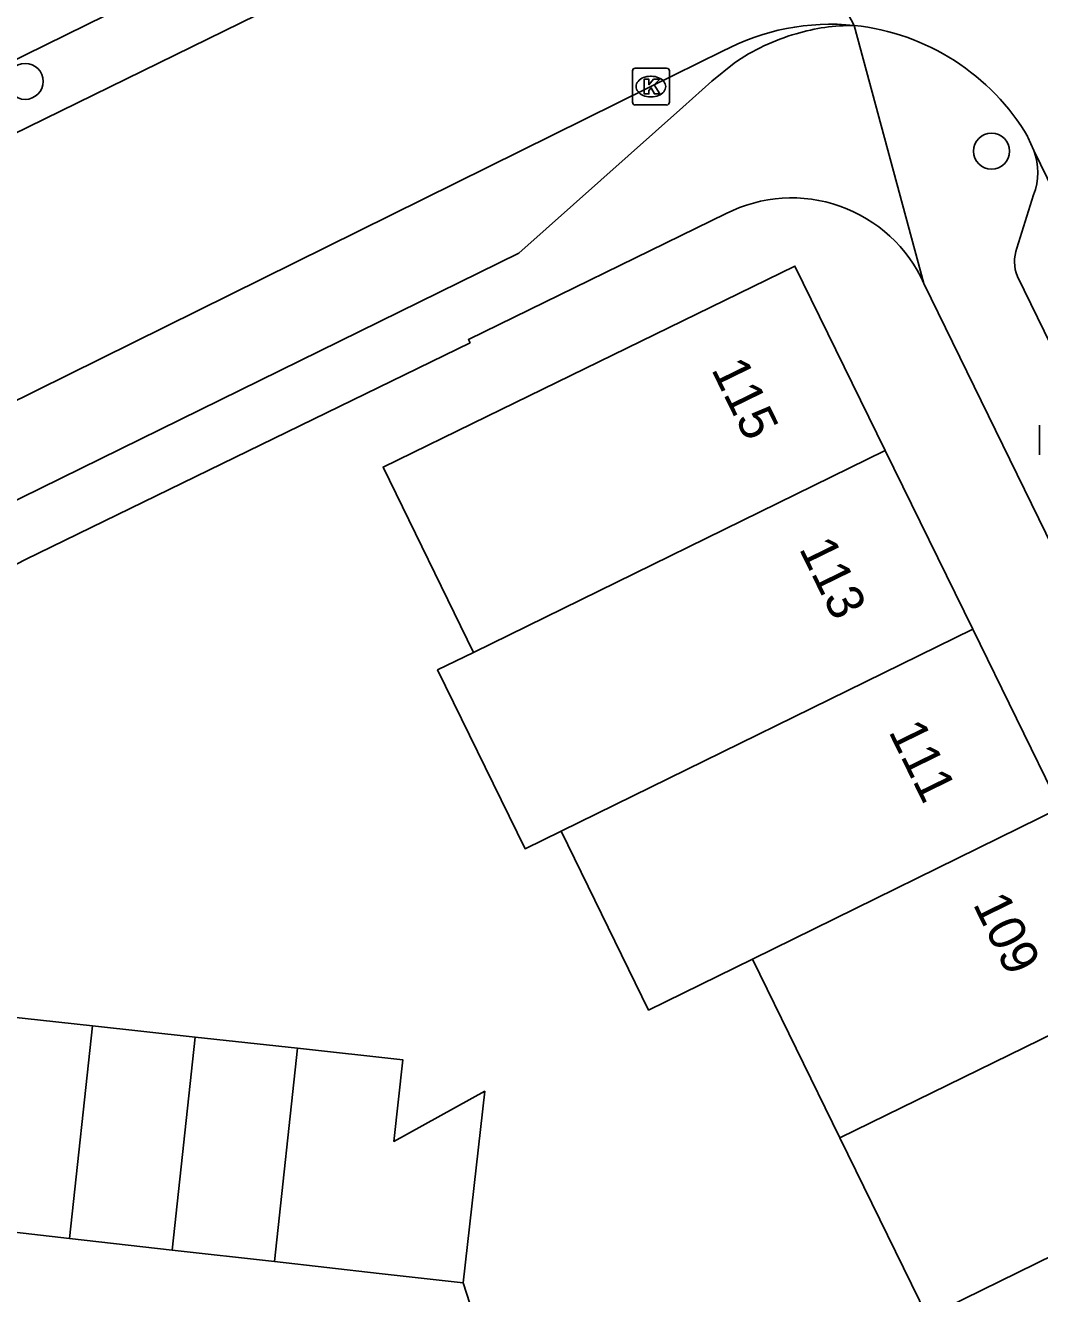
# Model space of a CAD drawing. Extents: x 160457 to 162082, y 388340 to 389736.
# Drawn here: x 161351.81 to 161379.32, y 388584.81 to 388619.22 of the extents above; entities that cross this region are included whole.
import ezdxf

# ---------------------------------------------------------------- set-up
doc = ezdxf.new("R2010")
doc.units = 0
for name, color, linetype in [('IMGEO_Boom', 7, 'Continuous'), ('IMGEO_Kolk', 7, 'Continuous'), ('IMGEO_Lichtpunt', 7, 'Continuous'), ('IMGEO_Muur', 7, 'Continuous'), ('IMGEO_Pand', 7, 'Continuous'), ('IMGEO_Pand_nummerreeks', 7, 'Continuous'), ('IMGEO_Rijbaan_lokaal_gesloten', 7, 'Continuous'), ('IMGEO_Rijbaan_lokaal_open', 7, 'Continuous'), ('IMGEO_Voetpad_open', 7, 'Continuous')]:
    doc.layers.add(name, color=color, linetype=linetype)

msp = doc.modelspace()

# ---------------------------------------------------------------- linework, layer by layer
at = {"layer": 'IMGEO_Boom'}
for centre in [(161351.804, 388617.704), (161378.014, 388615.812)]:
    msp.add_circle(centre, 0.489, dxfattribs=at)
at = {"layer": 'IMGEO_Kolk'}
for p, q in [((161368.275, 388617.137), (161368.275, 388617.989)), ((161368.35, 388618.063), (161369.202, 388618.063)), ((161368.763, 388617.843), (161368.788, 388617.843)), ((161369.276, 388617.989), (161369.276, 388617.137)), ((161368.786, 388617.283), (161368.761, 388617.283)), ((161369.202, 388617.063), (161368.35, 388617.063))]:
    msp.add_line(p, q, dxfattribs=at)
for points in [[(161368.275, 388617.137), (161368.275, 388617.989)], [(161368.35, 388618.063), (161369.202, 388618.063)], [(161369.276, 388617.989), (161369.276, 388617.137)], [(161368.596, 388617.763), (161368.719, 388617.763), (161368.719, 388617.612), (161368.849, 388617.763), (161369.013, 388617.763), (161368.867, 388617.612), (161369.02, 388617.363), (161368.868, 388617.363), (161368.783, 388617.527), (161368.719, 388617.46), (161368.719, 388617.363), (161368.596, 388617.363), (161368.596, 388617.763)], [(161369.202, 388617.063), (161368.35, 388617.063)]]:
    msp.add_lwpolyline(points, dxfattribs=at)
for centre, start, end in [((161368.352, 388617.987), 91.552, 178.448), ((161368.352, 388617.987), 91.552, 178.448), ((161369.2, 388617.987), 1.552, 88.448), ((161369.2, 388617.987), 1.552, 88.448), ((161368.352, 388617.139), 181.552, 268.448), ((161368.352, 388617.139), 181.552, 268.448), ((161369.2, 388617.139), 271.552, 358.448), ((161369.2, 388617.139), 271.552, 358.448)]:
    msp.add_arc(centre, 0.0765, start, end, dxfattribs=at)
for centre, major_axis, ratio, start_param, end_param in [((161368.762, 388617.563), (-0.387, 0.002), 0.722429, 4.712389, 7.853982), ((161368.787, 388617.563), (-0.39, 0.002), 0.717154, 1.570796, 4.712389)]:
    msp.add_ellipse(centre, major_axis=major_axis, ratio=ratio, start_param=start_param, end_param=end_param, dxfattribs=at)
at = {"layer": 'IMGEO_Lichtpunt'}
msp.add_line((161379.317, 388608.376), (161379.317, 388607.569), dxfattribs=at)
msp.add_line((161379.317, 388608.376), (161379.317, 388607.569), dxfattribs=at)
at = {"layer": 'IMGEO_Muur'}
msp.add_lwpolyline([(161363.873, 388610.613), (161351.811, 388604.735)], dxfattribs=at)
msp.add_arc((161355.964, 388596.424), 9.291, 116.5497, 166.2841, dxfattribs=at)
at = {"layer": 'IMGEO_Pand'}
for points in [[(161375.129, 388607.691), (161372.682, 388612.694), (161364.324, 388608.613), (161361.512, 388607.24), (161363.968, 388602.212)], [(161375.129, 388607.691), (161363.968, 388602.212)], [(161377.501, 388602.841), (161375.129, 388607.691)], [(161366.34, 388597.363), (161377.501, 388602.841)], [(161379.873, 388597.992), (161377.501, 388602.841)], [(161363.968, 388602.212), (161362.992, 388601.735), (161365.365, 388596.886), (161366.34, 388597.363)], [(161371.528, 388593.885), (161379.873, 388597.992)], [(161366.34, 388597.363), (161368.714, 388592.509), (161371.528, 388593.885)], [(161371.528, 388593.885), (161373.896, 388589.044)], [(161373.896, 388589.044), (161382.25, 388593.133)], [(161350.168, 388586.633), (161350.8, 388592.391), (161353.633, 388592.08)], [(161353.633, 388592.08), (161353.009, 388586.311)], [(161353.633, 388592.08), (161356.416, 388591.775)], [(161355.791, 388585.996), (161356.416, 388591.775)], [(161356.416, 388591.775), (161359.19, 388591.471)], [(161359.19, 388591.471), (161358.563, 388585.683)], [(161359.19, 388591.471), (161362.05, 388591.157), (161361.804, 388588.942), (161364.269, 388590.304), (161363.688, 388585.109)], [(161376.272, 388584.186), (161373.896, 388589.044)], [(161384.622, 388588.283), (161376.272, 388584.186)], [(161353.009, 388586.311), (161350.168, 388586.633)], [(161355.791, 388585.996), (161353.009, 388586.311)], [(161358.563, 388585.683), (161355.791, 388585.996)], [(161363.688, 388585.109), (161361.405, 388585.361), (161358.563, 388585.683)]]:
    msp.add_lwpolyline(points, dxfattribs=at)
at = {"layer": 'IMGEO_Rijbaan_lokaal_gesloten'}
for points in [[(161369.604, 388628.095), (161374.289, 388619.221)], [(161364.3, 388622.556), (161344.337, 388612.769)], [(161349.76, 388608.16), (161351.233, 388608.879), (161368.738, 388617.545), (161370.717, 388618.52)], [(161379, 388616.194), (161379.158, 388615.831)], [(161379.158, 388615.831), (161391.363, 388590.796)]]:
    msp.add_lwpolyline(points, dxfattribs=at)
for centre, radius, start, end in [((161373.647, 388613.04), 6.214, 84.0726, 118.1337), ((161373.647, 388613.042), 6.213, 30.4909, 84.0645)]:
    msp.add_arc(centre, radius, start, end, dxfattribs=at)
at = {"layer": 'IMGEO_Rijbaan_lokaal_open'}
msp.add_lwpolyline([(161364.6, 388582.276), (161363.688, 388585.109)], dxfattribs=at)
at = {"layer": 'IMGEO_Voetpad_open'}
for points in [[(161345.81, 388615.477), (161361.08, 388622.988)], [(161376.178, 388612.221), (161374.289, 388619.221)], [(161371.029, 388618.2), (161370.427, 388617.709), (161369.64, 388617.008), (161365.192, 388613.046), (161347.904, 388604.539)], [(161378.7, 388613.181), (161379.151, 388614.626)], [(161351.811, 388604.735), (161363.873, 388610.613), (161363.827, 388610.697), (161370.814, 388614.116)], [(161400.662, 388567.4), (161378.714, 388612.412)], [(161376.178, 388612.221), (161398.571, 388566.378), (161406.068, 388551.03)]]:
    msp.add_lwpolyline(points, dxfattribs=at)
for centre, radius, start, end in [((161374.244, 388613.902), 5.319, 89.5152, 106.694), ((161374.356, 388613.341), 5.889, 106.1733, 124.4022), ((161377.612, 388615.237), 1.656, 338.3304, 21.0039), ((161372.594, 388610.614), 3.928, 24.144, 116.9413), ((161379.698, 388612.815), 1.063, 159.8297, 202.2563), ((161355.964, 388596.424), 9.291, 116.5497, 166.2841)]:
    msp.add_arc(centre, radius, start, end, dxfattribs=at)

# ---------------------------------------------------------------- texts
at = {"layer": 'IMGEO_Pand_nummerreeks'}
for s, rotation, p in [('115', 296.0652, (161370.4, 388609.895)), ('113', 296.0636, (161372.779, 388605.031)), ('111', 296.0652, (161375.207, 388600.066)), ('109', 296.0652, (161377.496, 388595.387))]:
    msp.add_text(s, height=1, rotation=rotation, dxfattribs=at).set_placement(p)

doc.saveas('drawing.dxf')
